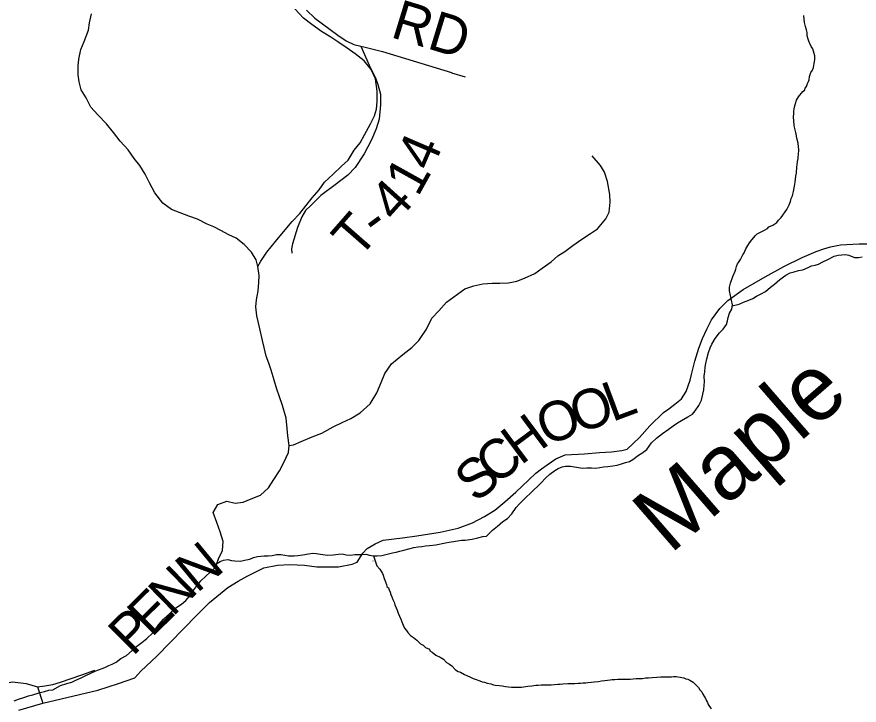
# Model space of a CAD drawing. Extents: x 1310247 to 1664935, y 235267 to 584339.
# Drawn here: x 1486270 to 1492662, y 303045 to 308267 of the extents above; entities that cross this region are included whole.
import ezdxf

# ---------------------------------------------------------------- set-up
doc = ezdxf.new("R2010")
doc.units = 0
for name, color, linetype in [('GM_X_County_Road', 7, 'Continuous'), ('GM_X_County_Road_Text', 7, 'Continuous'), ('GM_X_Minor_River', 7, 'Continuous'), ('GM_X_Minor_River_Text', 7, 'Continuous'), ('GM_X_Township_Road', 7, 'Continuous'), ('GM_X_Township_Road_Text', 7, 'Continuous')]:
    doc.layers.add(name, color=color, linetype=linetype)

msp = doc.modelspace()

# ---------------------------------------------------------------- linework, layer by layer
at = {"layer": 'GM_X_County_Road'}
msp.add_lwpolyline([(1486284.4, 303007), (1486467.6, 303060.7), (1486885.9, 303160), (1487041.2, 303210), (1487164.3, 303252.7), (1487211.7, 303303.5), (1487332.7, 303416.5), (1487635, 303726.8), (1487731.5, 303824.3), (1487870.6, 303938.8), (1487949.8, 303986.7), (1488018.8, 304022.9), (1488143.7, 304088), (1488248.6, 304106.4), (1488342.5, 304112), (1488452.9, 304106.4), (1488546.8, 304093.6), (1488636.9, 304095.4), (1488710.5, 304095.4), (1488815.2, 304115.8), (1488853.2, 304129.9), (1488895.3, 304197.8), (1488929, 304232.7), (1488990.1, 304269.1), (1489050, 304295.6), (1489197.5, 304315), (1489306.2, 304329.7), (1489482, 304357.9), (1489618.3, 304386.8), (1489727.4, 304427.9), (1489818.6, 304475.6), (1489897.9, 304523.5), (1489973.6, 304587.6), (1490057.6, 304661.4), (1490154.1, 304755), (1490209.4, 304805.6), (1490250.3, 304838.5), (1490295.1, 304867.4), (1490361.1, 304914.9), (1490431.6, 304944.3), (1490578.5, 304952.6), (1490692.5, 304961.4), (1490783.6, 304966.7), (1490861.9, 304976.4), (1490902.3, 304988.4), (1490995.7, 305074.8), (1491072.9, 305165), (1491177.3, 305264.6), (1491216.7, 305294), (1491263.1, 305328.7), (1491312.4, 305369.2), (1491348.3, 305423.9), (1491378.1, 305511.4), (1491388.8, 305552.5), (1491415.9, 305654.5), (1491445.8, 305753.5), (1491472.3, 305827), (1491505.8, 305897.5), (1491542.3, 305967.6), (1491604.6, 306054.1), (1491664.2, 306114.6), (1491782.4, 306199.6), (1491947.3, 306293.5), (1492089.7, 306372.9), (1492230, 306440.3), (1492336.3, 306485.9), (1492394.4, 306507.6), (1492444.4, 306523.4), (1492520.5, 306537.1), (1492660.5, 306546.4), (1492818.5, 306545.7)], dxfattribs=at)
at = {"layer": 'GM_X_Minor_River'}
for points in [[(1488099.5, 306373.8), (1488122.2, 306413.4), (1488167.5, 306482.8), (1488233.1, 306563.8), (1488292.5, 306636.8), (1488359.9, 306713.8), (1488417.1, 306774.9), (1488462.2, 306834.2), (1488511.4, 306895.4), (1488564.5, 306954.6), (1488605.6, 307012), (1488670.8, 307072.9), (1488733.9, 307133.9), (1488784.8, 307181.1), (1488830.3, 307256.5), (1488875.3, 307311.8), (1488908.4, 307371.3), (1488954, 307454.7), (1488985.1, 307516.2), (1488998.1, 307568.1), (1489005.1, 307624.1), (1489004.6, 307702.3), (1488992.3, 307796.7), (1488959.6, 307867.5), (1488904.7, 307932.6), (1488837.6, 307985.9), (1488776.4, 308029.1), (1488705.3, 308078.5), (1488651.9, 308113.6), (1488582.6, 308156.9), (1488507.5, 308208.4), (1488444.3, 308257.6), (1488379.6, 308327)], [(1487786.9, 304120.8), (1487800.4, 304154.8), (1487829.6, 304218.4), (1487836.9, 304286.4), (1487812.2, 304359), (1487787.5, 304429.6), (1487760.9, 304506.2), (1487794, 304567.7), (1487864.5, 304592.5), (1487926.3, 304577.3), (1487988.5, 304584.2), (1488047, 304611.2), (1488119.5, 304638), (1488180.6, 304695), (1488219.8, 304756.4), (1488263, 304821.7), (1488292, 304875.3), (1488331.7, 304962.8), (1488336.7, 305014.8), (1488326, 305089.1), (1488321, 305143.3), (1488314.5, 305223.6), (1488286.2, 305318.3), (1488261.5, 305390.9), (1488242.5, 305443.3), (1488221.7, 305509.8), (1488201.1, 305586.3), (1488182.1, 305640.8), (1488163, 305693.2), (1488146.2, 305757.7), (1488135.2, 305812), (1488111, 305912.6), (1488090.6, 305999.1), (1488083.8, 306067.4), (1488088.8, 306121.4), (1488100.1, 306187.4), (1488105.2, 306251.4), (1488108.2, 306305.5), (1488099.5, 306373.8), (1488086.4, 306424.1), (1488049.5, 306482.9), (1487994.5, 306540), (1487933.3, 306587.2), (1487879.7, 306614.2), (1487818.3, 306647.4), (1487764.8, 306674.4), (1487713.1, 306695.4), (1487639.7, 306732.8), (1487574.1, 306756), (1487510.5, 306779.2), (1487444.9, 306806.4), (1487377.8, 306853.8), (1487317.2, 306933), (1487276.5, 307007.9), (1487243.7, 307072.6), (1487202.9, 307139.5), (1487159.8, 307192.4), (1487115, 307259.3), (1487054.2, 307324.6), (1487003.3, 307389.6), (1486950.5, 307454.7), (1486883.7, 307524.1), (1486830.8, 307583.2), (1486796, 307654), (1486757.1, 307712.8), (1486744.2, 307773.1), (1486735.2, 307827.4), (1486734.4, 307893.6), (1486739.4, 307945.6), (1486756.7, 308019.5), (1486781.9, 308081.2), (1486813.5, 308166.8), (1486820.5, 308222.8), (1486835.8, 308290.7)], [(1491700.3, 306083.5), (1491678.6, 306188.3), (1491678.9, 306216.4), (1491685.3, 306246.4), (1491704, 306296.4), (1491720.5, 306338.4), (1491726.7, 306352.3), (1491731, 306372.4), (1491739.2, 306392.3), (1491745.4, 306404.3), (1491761.7, 306426.2), (1491780.2, 306462.1), (1491788.4, 306476.1), (1491794.6, 306490), (1491802.8, 306506), (1491817.2, 306531.9), (1491829.5, 306551.8), (1491847.9, 306575.7), (1491874.4, 306609.5), (1491886.6, 306621.4), (1491939.1, 306646.8), (1491967.4, 306662.5), (1491975.6, 306674.5), (1492007.8, 306686.1), (1492022, 306696), (1492036.2, 306707.9), (1492050.4, 306723.7), (1492068.8, 306745.6), (1492083, 306763.5), (1492101.4, 306787.4), (1492113.7, 306805.3), (1492130.2, 306841.2), (1492140.5, 306867.2), (1492146.8, 306889.2), (1492155.1, 306909.2), (1492159.2, 306923.2), (1492163.5, 306943.2), (1492167.8, 306969.2), (1492172, 306983.2), (1492176.4, 307013.3), (1492180.9, 307057.4), (1492185.2, 307081.5), (1492189.8, 307129.6), (1492192, 307143.6), (1492194.3, 307169.7), (1492198.6, 307193.8), (1492201.1, 307231.9), (1492203.3, 307247.9), (1492203.4, 307260), (1492201.7, 307282.1), (1492198, 307308.2), (1492192.3, 307336.4), (1492180.8, 307388.8), (1492175.1, 307410.9), (1492171.3, 307431.1), (1492169.5, 307445.1), (1492165.8, 307477.3), (1492164.2, 307505.5), (1492166.5, 307533.5), (1492166.7, 307549.6), (1492168.9, 307569.6), (1492173.2, 307591.7), (1492179.4, 307609.7), (1492185.8, 307635.7), (1492202.2, 307661.6), (1492234.8, 307701.4), (1492249, 307713.2), (1492253.1, 307725.2), (1492261.3, 307739.2), (1492269.6, 307761.2), (1492277.8, 307777.1), (1492282, 307789.1), (1492284.3, 307815.2), (1492294.7, 307845.2), (1492307, 307863.1), (1492315.2, 307883.1), (1492319.6, 307913.2), (1492326, 307941.2), (1492326.3, 307971.3), (1492320.5, 307989.5), (1492308.9, 308023.8), (1492297, 308042), (1492287.3, 308064.2), (1492283.4, 308076.3), (1492275.6, 308098.5), (1492267.9, 308122.7), (1492268.2, 308148.8), (1492262.4, 308168.9), (1492254.7, 308193.1), (1492247, 308225.4), (1492241.6, 308277.6)], [(1488336.7, 305014.8), (1488368.8, 305020.2), (1488427.3, 305045.2), (1488512, 305081.8), (1488584.6, 305108.5), (1488671.5, 305157), (1488738.2, 305189.9), (1488804.8, 305220.7), (1488875.6, 305263.5), (1488950.9, 305330.3), (1489000.5, 305413.6), (1489034, 305493.1), (1489063.3, 305560.7), (1489112.6, 305634), (1489200, 305704.6), (1489267, 305757.5), (1489320, 305810.6), (1489379.7, 305897.7), (1489419.3, 305981.2), (1489472.3, 306036.3), (1489529.5, 306101.4), (1489614.7, 306162), (1489669.5, 306203.1), (1489738, 306225.9), (1489806.4, 306242.7), (1489876.5, 306245.5), (1489934.5, 306246.4), (1490000.6, 306249.2), (1490062.9, 306262.1), (1490123.4, 306285.1), (1490200.1, 306319.8), (1490256.9, 306360.8), (1490323.8, 306409.7), (1490374.7, 306452.9), (1490427.3, 306488), (1490490.2, 306533), (1490557.1, 306579.9), (1490624, 306624.7), (1490676.7, 306659.9), (1490740.1, 306734.9), (1490765.1, 306786.5), (1490772.5, 306860.5), (1490769.5, 306918.7), (1490753.3, 307017.2), (1490728.6, 307087.8), (1490699.5, 307140.5), (1490636.8, 307211.8)], [(1491699, 306075.8), (1491750.8, 306087.5), (1491783, 306103.1), (1491825.2, 306116.6), (1491855.3, 306130.2), (1491883.6, 306147.8), (1491911.8, 306163.5), (1491950, 306183), (1491988.5, 306216.5), (1492018.8, 306240.1), (1492059.2, 306273.6), (1492105.7, 306307), (1492137.9, 306324.6), (1492168, 306332.2), (1492202.1, 306341.8), (1492234.2, 306347.3), (1492274.5, 306366.8), (1492300.6, 306378.5), (1492326.7, 306382.1), (1492352.8, 306391.8), (1492387, 306409.4), (1492425.2, 306426.9), (1492471.6, 306452.3), (1492501.7, 306457.9), (1492557.7, 306463.1), (1492583.6, 306458.8), (1492625.4, 306440.2), (1492657.4, 306441.8), (1492683.4, 306445.4)], [(1491361.1, 305233.8), (1491397.3, 305253.3), (1491417.7, 305279), (1491444.2, 305318.8), (1491464.8, 305358.5), (1491475.4, 305404.4), (1491481.9, 305438.4), (1491486.3, 305472.4), (1491488.7, 305498.4), (1491485.3, 305540.5), (1491489.8, 305574.4), (1491492.2, 305608.5), (1491498.6, 305636.4), (1491505.1, 305672.3), (1491517.8, 305720.2), (1491532.3, 305756.1), (1491542.6, 305784), (1491569.2, 305827.7), (1491601.8, 305869.3), (1491630.2, 305896.9), (1491654.7, 305932.6), (1491663, 305960.6), (1491667.4, 305986.5), (1491677.8, 306018.5), (1491694.3, 306048.3), (1491700.3, 306083.5)], [(1487776.4, 304095.5), (1487786.9, 304120.8), (1487813.1, 304134.4), (1487839.2, 304144.1), (1487871.3, 304149.6), (1487899.1, 304141.3), (1487925.1, 304138.9), (1487967.1, 304138.3), (1487997.1, 304144), (1488039.3, 304153.4), (1488065.4, 304165), (1488095.5, 304172.6), (1488147.6, 304178), (1488177.5, 304177.6), (1488207.6, 304181.2), (1488239.7, 304188.7), (1488273.7, 304188.3), (1488303.6, 304181.9), (1488331.5, 304177.5), (1488375.5, 304176.9), (1488403.5, 304180.5), (1488439.6, 304186), (1488483.6, 304193.5), (1488515.7, 304197), (1488541.7, 304196.7), (1488591.5, 304188), (1488627.5, 304183.5), (1488671.5, 304184.9), (1488711.5, 304190.4), (1488739.5, 304192), (1488769.4, 304185.6), (1488801.4, 304183.1), (1488835.5, 304188.7), (1488891.4, 304188), (1488917.4, 304189.6), (1488947.3, 304183.2), (1488975.2, 304176.8), (1489003.3, 304178.4), (1489039.3, 304179.9), (1489089.4, 304193.3), (1489121.5, 304200.9), (1489149.6, 304206.5), (1489175.7, 304212.1), (1489207.8, 304221.7), (1489243.9, 304231.2), (1489282, 304240.7), (1489316.1, 304246.3), (1489342.1, 304249.9), (1489372.2, 304253.5), (1489402.2, 304255.1), (1489450.2, 304260.5), (1489522.4, 304275.5), (1489550.5, 304281.2), (1489598.6, 304288.5), (1489644.7, 304295.9), (1489672.7, 304297.5), (1489724.8, 304304.8), (1489766.9, 304314.3), (1489807, 304323.7), (1489833, 304327.4), (1489879.6, 304372.8), (1489918.1, 304404.3), (1489958.5, 304437.8), (1489992.8, 304461.4), (1490025.3, 304497), (1490060, 304544.6), (1490082.3, 304570.3), (1490128.9, 304617.7), (1490173.5, 304659.2), (1490242.4, 304726.3), (1490285, 304769.8), (1490315.4, 304797.4), (1490351.8, 304824.9), (1490378, 304840.6), (1490408.1, 304852.2), (1490434.2, 304857.9), (1490470.2, 304859.4), (1490561.9, 304844.1), (1490594, 304845.7), (1490629.9, 304845.2), (1490661.9, 304842.8), (1490693.9, 304848.3), (1490722, 304854), (1490754, 304855.5), (1490792.1, 304861), (1490824.2, 304866.6), (1490858.3, 304876.1), (1490888.4, 304885.8), (1490918.5, 304893.3), (1490944.7, 304909), (1490987.1, 304940.5), (1491013.4, 304958.1), (1491049.7, 304985.7), (1491086.4, 305035.2), (1491124.9, 305070.8), (1491169.4, 305106.2), (1491211.8, 305135.7), (1491250.2, 305165.2), (1491284.4, 305186.8), (1491312.7, 305204.4), (1491361.1, 305233.8)], [(1488975.2, 304176.8), (1489002.8, 304102), (1489024.6, 304075.6), (1489036.4, 304055.4), (1489044.3, 304043.2), (1489050.2, 304031.1), (1489057.9, 304006.9), (1489067.7, 303980.7), (1489075.5, 303960.5), (1489077.3, 303946.4), (1489089.2, 303934.2), (1489095, 303920.1), (1489102.9, 303902), (1489108.7, 303885.8), (1489116.5, 303865.7), (1489124.3, 303847.5), (1489132.1, 303825.3), (1489137.9, 303807.2), (1489147.6, 303783), (1489155.5, 303766.8), (1489163.2, 303742.6), (1489173, 303720.4), (1489182.7, 303696.2), (1489190.5, 303676), (1489202.3, 303651.8), (1489212.1, 303629.6), (1489225.9, 303611.4), (1489235.8, 303597.2), (1489257.6, 303572.8), (1489279.5, 303558.5), (1489305.4, 303538.1), (1489333.1, 303509.6), (1489353.1, 303501.4), (1489371, 303483.1), (1489400.9, 303468.7), (1489404.8, 303456.6), (1489420.8, 303448.3), (1489450.6, 303423.9), (1489482.6, 303409.4), (1489506.5, 303393.1), (1489530.3, 303368.7), (1489554.2, 303356.3), (1489572.1, 303344.1), (1489599.9, 303313.6), (1489619.8, 303301.3), (1489637.8, 303295.1), (1489665.7, 303276.6), (1489689.7, 303268.3), (1489707.7, 303260.1), (1489733.7, 303247.7), (1489755.6, 303239.4), (1489783.6, 303229), (1489801.6, 303222.8), (1489819.6, 303218.5), (1489839.7, 303212.2), (1489867.7, 303205.9), (1489887.7, 303199.6), (1489899.7, 303197.4), (1489929.8, 303195), (1489951.9, 303190.8), (1489977.9, 303186.4), (1490002, 303184.1), (1490024.1, 303181.8), (1490100.3, 303180.9), (1490148.6, 303188.3), (1490176.8, 303191.9), (1490209, 303195.5), (1490225.1, 303197.4), (1490249.2, 303199.1), (1490305.4, 303198.4), (1490325.5, 303200.1), (1490349.6, 303201.8), (1490375.8, 303205.5), (1490393.8, 303205.3), (1490411.9, 303207), (1490450.1, 303208.6), (1490482.2, 303208.2), (1490504.3, 303209.9), (1490530.5, 303211.6), (1490546.5, 303211.4), (1490564.6, 303213.2), (1490586.7, 303214.9), (1490602.8, 303216.7), (1490627, 303218.4), (1490651.1, 303222.1), (1490683.3, 303225.7), (1490707.4, 303229.4), (1490731.5, 303231.1), (1490751.7, 303234.9), (1490771.8, 303236.6), (1490787.8, 303238.5), (1490808, 303240.2), (1490830.1, 303241.9), (1490854.2, 303241.6), (1490872.2, 303241.4), (1490896.3, 303243.1)], [(1488974.6, 304137), (1488974.6, 304138.9)], [(1486251, 303078.3), (1486283.1, 303089.9), (1486323.3, 303103.4), (1486359.4, 303114.9), (1486391.6, 303124.5), (1486447.7, 303139.8), (1486479.9, 303149.3), (1486514, 303158.9), (1486542, 303162.5), (1486600.4, 303193.8), (1486650.6, 303209.1), (1486686.8, 303220.6), (1486712.9, 303232.3), (1486763.2, 303255.6), (1486793.4, 303269.2), (1486869.9, 303304.2), (1486938.2, 303331.3), (1486968.4, 303345), (1486994.6, 303356.6), (1487024.8, 303372.2), (1487059.1, 303399.8), (1487101.4, 303421.2), (1487144, 303460.7), (1487178.4, 303490.3), (1487218.8, 303519.8), (1487257.2, 303551.3), (1487299.7, 303590.8), (1487324.2, 303624.5), (1487346.6, 303656.2), (1487383.2, 303697.7), (1487429.8, 303741.2), (1487476.3, 303782.6), (1487518.7, 303812), (1487553.1, 303839.6), (1487585.6, 303877.2), (1487612.2, 303918.9), (1487636.6, 303950.6), (1487667.1, 303988.2), (1487703.6, 304023.8), (1487736, 304053.4), (1487774.5, 304088.9), (1487779.2, 304104.7)], [(1490896.3, 303243.1), (1490924.5, 303242.8), (1490968.7, 303246.2), (1490998.8, 303247.8), (1491018.9, 303247.6), (1491041, 303251.3), (1491063.2, 303253), (1491091.3, 303254.7), (1491127.5, 303256.3), (1491157.6, 303259.9), (1491187.7, 303259.5), (1491221.9, 303261.1), (1491238, 303260.9), (1491252, 303262.7), (1491272.1, 303262.5), (1491286.2, 303260.3), (1491302.2, 303258.1), (1491316.2, 303253.9), (1491330.2, 303251.7), (1491346.2, 303245.5), (1491362.2, 303241.3), (1491376.2, 303235.1), (1491390.2, 303226.9), (1491402.1, 303218.7), (1491414, 303206.5), (1491426, 303196.3), (1491441.8, 303178), (1491453.7, 303161.8), (1491467.5, 303145.6), (1491475.4, 303129.5), (1491487.2, 303109.2), (1491495, 303095.1), (1491502.9, 303076.9), (1491510.7, 303064.8), (1491516.6, 303050.7), (1491538.3, 303018.3)]]:
    msp.add_lwpolyline(points, dxfattribs=at)
at = {"layer": 'GM_X_Township_Road'}
for points in [[(1488468.5, 308318.3), (1488530.2, 308257.9), (1488705.5, 308128.9), (1488769.3, 308084.6), (1488827.1, 308058.3), (1488879.4, 308045.6), (1488903, 308039.9), (1489044.8, 308003.2), (1489567.3, 307843.9)], [(1488879.4, 308045.6), (1488944.3, 307901.5), (1488991.7, 307805.2), (1489009.5, 307753), (1489029.1, 307680.8), (1489030.7, 307600.7), (1489020.1, 307490.6), (1488995.7, 307416.6), (1488961.3, 307334.7), (1488904.7, 307226.8), (1488838.2, 307125), (1488781.9, 307067.2), (1488685.5, 306993.5), (1488577.1, 306912), (1488500.7, 306836.2), (1488460.5, 306798.4), (1488432.3, 306750.4), (1488399.8, 306668.5), (1488361.2, 306544.5), (1488355, 306506.5), (1488356.8, 306474.5)], [(1489567.3, 307843.9), (1489568.1, 307843.6), (1489671.7, 307812)], [(1484873.4, 304428.4), (1484900.9, 304328.8), (1484945.8, 304215.7), (1485060.5, 304046.1), (1485143.7, 303926.5), (1485193.5, 303845), (1485276.6, 303761.9), (1485409.6, 303652.2), (1485474.4, 303602.3), (1485545.9, 303535.8), (1485672.3, 303426.1), (1485772, 303344.7), (1485845.1, 303266.6), (1485903.3, 303221.7), (1485968.1, 303191.7), (1486055.6, 303179.7), (1486119.6, 303185.4), (1486170.9, 303208.4), (1486237.4, 303221.7), (1486340.5, 303210), (1486425.9, 303184.8), (1486467.6, 303060.7)], [(1486425.9, 303184.8), (1486481.5, 303191.9), (1486544.2, 303201.4), (1486601.5, 303218.5), (1486763.6, 303275.2), (1486862.4, 303311.4)]]:
    msp.add_lwpolyline(points, dxfattribs=at)

# ---------------------------------------------------------------- texts
at = {"layer": 'GM_X_County_Road_Text'}
for s, rotation, p in [('O', 18.92627, (1490529.1, 305103.6)), ('L', 20.43632, (1490787, 305192.2)), ('O', 21.53455, (1490286.9, 305008)), ('H', 36.65716, (1490093.4, 304860.5)), ('C', 40.31829, (1489909.5, 304704.2)), ('S', 40.45287, (1489755.6, 304573)), ('N', 39.48842, (1487635.3, 303889.9)), ('N', 44.34702, (1487451.5, 303709.9)), ('E', 44.74394, (1487292.5, 303552.3)), ('P', 44.74801, (1487148.8, 303409.8))]:
    msp.add_text(s, height=300, rotation=rotation, dxfattribs=at).set_placement(p)
at = {"layer": 'GM_X_Minor_River_Text'}
msp.add_text('Maple', height=499.9, rotation=40.98252, dxfattribs=at).set_placement((1491226.7, 304183.5))
at = {"layer": 'GM_X_Township_Road_Text'}
for s, rotation, p in [('RD', 342.96967, (1489096.7, 308116)), ('4', 66.72733, (1489417, 307085.9)), ('1', 60.94327, (1489312.8, 306894.7)), ('4', 47.89399, (1489145.6, 306697.2)), ('T', 48.88644, (1488863.8, 306422.9)), ('-', 36.57171, (1488998.8, 306580.4))]:
    msp.add_text(s, height=300, rotation=rotation, dxfattribs=at).set_placement(p)

doc.saveas('drawing.dxf')
